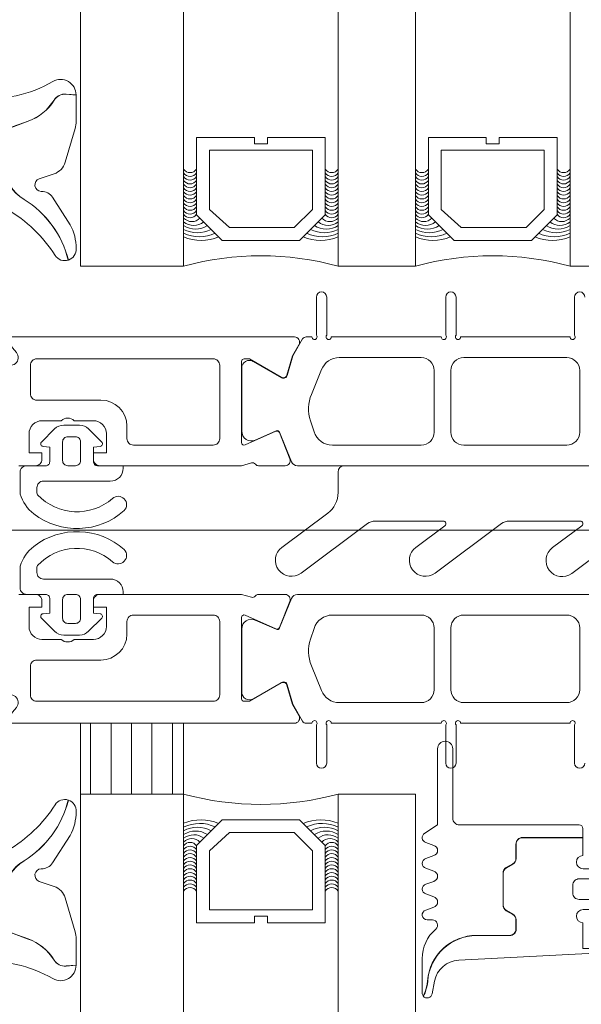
# Model space of a CAD drawing. Header units: millimetres. Extents: x 213386 to 506888, y 183055 to 450952.
# Tile 565 of 656: x 373059 to 373103, y 331020 to 331097. Entities that reach past the tile are written whole.
import ezdxf

# ---------------------------------------------------------------- set-up
doc = ezdxf.new("R2010")
doc.units = ezdxf.units.MM
doc.layers.add('FASÁDA DETAILNÍ', color=255, linetype='Continuous', lineweight=0)
doc.layers.add('NOVA', color=255, linetype='Continuous', lineweight=0)
pattern_1 = [(270, (42491.3569, 2974.0788), (1.5875, -8e-16), [])]

# ---------------------------------------------------------------- blocks, each defined once
blk = doc.blocks.new('284336')
for points in [[(-0.41, 0), (-0.41, -2, 0.990243), (-0.4, -3.02), (0.9, -3.02, 0.414214), (1.21, -2.71), (1.21, -2.61, -0.668123), (1.705, -2.405), (2.746, -3.445, -0.199004), (2.89, -3.792), (2.89, -5.428, -0.199038), (2.746, -5.775), (1.705, -6.815, -0.668191), (1.21, -6.61), (1.21, -6.51, 0.414214), (0.9, -6.2), (-0.4, -6.2, 0.990269), (-0.41, -7.22), (-0.41, -8.6), (-5.1, -8.6, -0.414215), (-5.59, -8.11), (-5.59, -6.999, 0.267949), (-5.845, -6.557), (-6.345, -6.268, -0.267949), (-6.59, -5.844), (-6.59, -3.376, -0.267949), (-6.345, -2.952), (-5.845, -2.663, 0.267949), (-5.59, -2.221), (-5.59, -1.51, 0.414214), (-6.1, -1), (-8.659, -1, -0.393156), (-12.456, 2.532, 0.067572), (-12.669, 3.432), (-12.803, 3.7, -0.637545), (-12.117, 3.529), (-11.923, 2.531, 0.344315), (-10.055, 0.907), (0, 0.38, -0.406913), (0.39, 0), (-0.41, 0)], [(-0.7, -9.6), (-10, -9.6, 0.414511), (-10.51, -10.11), (-10.51, -15.51, -1), (-11.69, -15.51), (-11.69, -9.605), (-12.695, -8.948, -0.668884), (-12.6, -8.233), (-11.993, -8.006, 0.766384), (-11.993, -7.214), (-12.6, -6.987, -0.76831), (-12.6, -6.233), (-11.993, -6.006, 0.766384), (-11.993, -5.214), (-12.6, -4.987, -0.76831), (-12.6, -4.233), (-11.993, -4.006, 0.766384), (-11.993, -3.214), (-12.6, -2.987, -0.877523), (-12.5, -2.22), (-12.1, -2.22, 0.698129), (-11.835, -1.497, -0.220231), (-12.89, 0.782), (-12.89, 3.454, -0.157143), (-12.817, 3.682), (-12.688, 3.424, -0.067482), (-12.476, 2.53, 0.393136), (-8.659, -1.02), (-6.1, -1.02, -0.414214), (-5.61, -1.51), (-5.61, -2.221, -0.267949), (-5.855, -2.646), (-6.355, -2.934, 0.267949), (-6.61, -3.376), (-6.61, -5.844, 0.267949), (-6.355, -6.286), (-5.855, -6.574, -0.267949), (-5.61, -6.999), (-5.61, -8.11, 0.414215), (-5.1, -8.62), (-0.41, -8.62), (-0.41, -9.31, -0.414212), (-0.7, -9.6)], [(1.7, -4.31, 0.414235), (1.2, -3.81), (-0.7, -3.81, 0.414214), (-1.2, -4.31), (-1.2, -4.91, 0.414214), (-0.7, -5.41), (1.2, -5.41, 0.414235), (1.7, -4.91), (1.7, -4.31)]]:
    blk.add_lwpolyline(points, format="xyb", close=True)
blk = doc.blocks.new('284325')
for points in [[(0.836, -5.231, -0.560316), (0.937, -4.729), (1.943, -4.363, 0.3153), (2.14, -4.081), (2.14, -1.886, 0.451558), (1.802, -1.588), (0.905, -1.702, -0.399586), (0.568, -1.462), (0.297, -0.069, -0.415977), (0.528, 0.288, 0.024107), (6.149, 1.242, 0.076636), (8.992, 2.341, -0.577615), (10.79, 1.299), (10.015, 1.369, 0.283171), (9.078, 0.899, -0.168429), (7.068, -0.736), (5.898, -1.161, 0.315302), (5.24, -2.101), (5.24, -4.21, 0.269719), (6.757, -6.818, -0.194797), (10.185, -11.528, -0.342663), (9.166, -11.166, 0.119207), (5.433, -7.586, 0.578571), (3.63, -8.623), (3.629, -11.77, 0.176415), (6.159, -18.716, -1), (5.24, -19.487, -0.176415), (2.43, -11.771), (2.43, -8.891, 0.208286), (0.836, -5.231)], [(8.954, -6.65), (10.325, -8.78, -0.134555), (10.789, -10.631, -0.339795), (10.194, -11.525, 0.194788), (6.762, -6.809, -0.269736), (5.25, -4.21), (5.25, -2.101, -0.315302), (5.901, -1.171), (7.071, -0.745, 0.168429), (9.086, 0.894, -0.283167), (10.014, 1.359), (10.79, 1.289), (10.791, -0.743, -0.070852), (10.712, -1.302), (9.95, -3.927, -0.241839), (9.08, -4.826), (7.933, -5.215, 0.836024), (8.08, -6.191), (8.112, -6.191, -0.255349), (8.954, -6.65)]]:
    blk.add_lwpolyline(points, format="xyb", close=True)
blk = doc.blocks.new('288126')
for points in [[(-16.5, 0), (16.5, 0)], [(-17, -2.085), (-17, -0.5)], [(17, -0.5), (17, -3.798)], [(-21.362, -6.34), (-17.805, -3.688)], [(-14.709, -4.498), (-19.868, -8.344)], [(-8.828, -4.3), (-14.111, -4.3)], [(-4.309, -4.498), (-9.468, -8.344)], [(1.814, -4.3), (-3.711, -4.3)], [(6.334, -4.498), (1.144, -8.368)], [(12.214, -4.3), (6.932, -4.3)], [(-10.962, -6.34), (-8.709, -4.66)], [(-0.35, -6.363), (1.934, -4.66)], [(10.05, -6.363), (12.334, -4.66)], [(16.598, -4.6), (11.544, -8.368)]]:
    blk.add_lwpolyline(points)
for centre, radius, start, end in [((16.5, -0.5), 0.5, 0, 90), ((-16.5, -0.5), 0.5, 90, 180), ((16, -3.798), 1, 306.70591, 0), ((-20.615, -7.342), 1.25, 126.70591, 306.70591), ((-10.215, -7.342), 1.25, 126.70591, 306.70591), ((0.397, -7.366), 1.25, 126.70591, 306.70591), ((10.797, -7.366), 1.25, 126.70591, 306.70591)]:
    blk.add_arc(centre, radius, start, end)
at = {"extrusion": (0, 0, -1)}
for centre, radius, start, end in [((19, -2.085), 2, 180, 233.29409), ((14.111, -5.3), 1, 53.29409, 90), ((8.828, -4.5), 0.2, 90, 233.29409), ((3.711, -5.3), 1, 53.29409, 90), ((-1.814, -4.5), 0.2, 90, 233.29409), ((-6.932, -5.3), 1, 53.29409, 90), ((-12.214, -4.5), 0.2, 90, 233.29409)]:
    blk.add_arc(centre, radius, start, end, dxfattribs=at)
blk = doc.blocks.new('246426')
for points in [[(-1.84, 0.643), (-2.861, -0.378, 0.198926), (-3.154, -1.085), (-3.154, -2.312, 0.198926), (-2.861, -3.019), (-1.84, -4.04, 0.637051), (-1.5, -3.916), (-1.454, -3.398), (-0.301, -3.398, -0.41484), (-0.001, -3.699), (-0.004, -5.19, 0.414232), (0.496, -5.69), (2.145, -5.69, 0.071862), (2.201, -5.682, 0.157876), (3.727, -4.638, 0.360336), (3.48, 2.389, 0.964062), (2.537, 1.485, -0.403385), (2.251, -4.337, -0.190964), (2.114, -4.391), (1.696, -4.391, -0.414214), (1.196, -3.891), (1.196, 1.31, 0.414201), (0.196, 2.31), (-0.004, 2.31), (-0.004, 0.302, -0.414214), (-0.304, 0.002), (-1.454, 0.002), (-1.5, 0.519, 0.637051), (-1.84, 0.643)], [(-2.254, -1.398, -0.414214), (-1.854, -0.998), (-0.404, -0.998, -0.414214), (-0.004, -1.398), (-0.004, -1.998, -0.414214), (-0.404, -2.398), (-1.854, -2.398, -0.414214), (-2.254, -1.998), (-2.254, -1.398)]]:
    blk.add_lwpolyline(points, format="xyb", close=True)
blk = doc.blocks.new('A$C69D17D4D')
at = {"layer": 'FASÁDA DETAILNÍ'}
h = blk.add_hatch(dxfattribs=at)
h.set_pattern_fill('ANSI31', color=256, scale=0.5, angle=585)
h.set_pattern_definition(pattern_1)
h.paths.add_polyline_path([(-24889, 13288.5), (-24889, 13294), (-24897, 13294), (-24897, 13288.5)])
h = blk.add_hatch(dxfattribs=at)
h.set_pattern_fill('ANSI31', color=256, scale=0.5, angle=585)
h.set_pattern_definition(pattern_1)
h.paths.add_polyline_path([(-24889, 13288.5), (-24889, 13294), (-24897, 13294), (-24897, 13288.5)])
for p, q in [((-24897, 13329.5), (-24897, 15238.5)), ((-24889, 15238.5), (-24889, 13329.5)), ((-24877, 13329.5), (-24877, 15238.5)), ((-24871, 15238.5), (-24871, 13329.5)), ((-24859, 13329.5), (-24859, 15238.5)), ((-24889, 13329.5), (-24897, 13329.5)), ((-24871, 13329.5), (-24877, 13329.5)), ((-24853, 13329.5), (-24859, 13329.5)), ((-24943.946, 13309), (-24575.709, 13309)), ((-24943.946, 13309), (-24575.709, 13309)), ((-24897, 12879.5), (-24897, 13288.5)), ((-24897, 13288.5), (-24889, 13288.5)), ((-24897, 12879.5), (-24897, 13288.5)), ((-24897, 13288.5), (-24889, 13288.5)), ((-24889, 13288.5), (-24889, 12879.5)), ((-24889, 13288.5), (-24889, 12879.5)), ((-24877, 12879.5), (-24877, 13288.5)), ((-24871, 13288.5), (-24877, 13288.5)), ((-24877, 12879.5), (-24877, 13288.5)), ((-24871, 13288.5), (-24877, 13288.5)), ((-24871, 13288.5), (-24871, 12879.5)), ((-24871, 13288.5), (-24871, 12879.5))]:
    blk.add_line(p, q, dxfattribs=at)
for points in [[(-24878, 13339.5), (-24878, 13333.5), (-24880, 13331.5), (-24886, 13331.5), (-24888, 13333.5), (-24888, 13339.5), (-24883.5, 13339.5), (-24883.5, 13339), (-24882.5, 13339), (-24882.5, 13339.5)], [(-24878, 13339.5), (-24878, 13333.5), (-24880, 13331.5), (-24886, 13331.5), (-24888, 13333.5), (-24888, 13339.5), (-24883.5, 13339.5), (-24883.5, 13339), (-24882.5, 13339), (-24882.5, 13339.5)], [(-24860, 13339.5), (-24860, 13333.5), (-24862, 13331.5), (-24868, 13331.5), (-24870, 13333.5), (-24870, 13339.5), (-24865.5, 13339.5), (-24865.5, 13339), (-24864.5, 13339), (-24864.5, 13339.5)], [(-24860, 13339.5), (-24860, 13333.5), (-24862, 13331.5), (-24868, 13331.5), (-24870, 13333.5), (-24870, 13339.5), (-24865.5, 13339.5), (-24865.5, 13339), (-24864.5, 13339), (-24864.5, 13339.5)], [(-24887, 13338.5), (-24879, 13338.5), (-24879, 13333.914), (-24880.414, 13332.5), (-24885.447, 13332.5), (-24887, 13333.914)], [(-24887, 13338.5), (-24879, 13338.5), (-24879, 13333.914), (-24880.414, 13332.5), (-24885.447, 13332.5), (-24887, 13333.914)], [(-24869, 13338.5), (-24861, 13338.5), (-24861, 13333.914), (-24862.414, 13332.5), (-24867.447, 13332.5), (-24869, 13333.914)], [(-24869, 13338.5), (-24861, 13338.5), (-24861, 13333.914), (-24862.414, 13332.5), (-24867.447, 13332.5), (-24869, 13333.914)], [(-24897, 13288.5), (-24897, 13294), (-24889, 13294), (-24889, 13288.5)], [(-24897, 13288.5), (-24897, 13294), (-24889, 13294), (-24889, 13288.5)], [(-24878, 13278.5), (-24878, 13284.5), (-24880, 13286.5), (-24886, 13286.5), (-24888, 13284.5), (-24888, 13278.5), (-24883.5, 13278.5), (-24883.5, 13279), (-24882.5, 13279), (-24882.5, 13278.5)], [(-24878, 13278.5), (-24878, 13284.5), (-24880, 13286.5), (-24886, 13286.5), (-24888, 13284.5), (-24888, 13278.5), (-24883.5, 13278.5), (-24883.5, 13279), (-24882.5, 13279), (-24882.5, 13278.5)], [(-24887, 13279.5), (-24879, 13279.5), (-24879, 13284.086), (-24880.414, 13285.5), (-24885.447, 13285.5), (-24887, 13284.086)], [(-24887, 13279.5), (-24879, 13279.5), (-24879, 13284.086), (-24880.414, 13285.5), (-24885.447, 13285.5), (-24887, 13284.086)]]:
    blk.add_lwpolyline(points, close=True, dxfattribs=at)
for points in [[(-24846.339, 13314), (-24858.25, 13313.999), (-24880.161, 13314, -0.305837), (-24880.625, 13314.313), (-24881.547, 13316.6, 0.425336), (-24881.815, 13316.708), (-24883.433, 13315.991, -0.543753), (-24884.49, 13316.676), (-24884.49, 13321.58, -0.578182), (-24883.589, 13322.099), (-24881.397, 13320.838, 0.488505), (-24880.958, 13321.014), (-24880.524, 13322.529), (-24879.761, 13323.85, -0.282478), (-24879.485, 13323.999), (-24879.04, 13323.999, 1.447009), (-24878.69, 13324.131), (-24878.69, 13327.099, -1), (-24877.89, 13327.099), (-24877.89, 13324.131, 1.447009), (-24877.539, 13323.999), (-24869, 13323.999, 1.447009), (-24868.65, 13324.131), (-24868.65, 13327.099, -1), (-24867.85, 13327.099), (-24867.85, 13324.131, 1.447009), (-24867.499, 13323.999), (-24859, 13323.999, 1.447009), (-24858.65, 13324.131), (-24858.65, 13327.099, -1), (-24857.85, 13327.099)], [(-24846.339, 13314), (-24858.25, 13313.999), (-24880.161, 13314, -0.305837), (-24880.625, 13314.313), (-24881.547, 13316.6, 0.425336), (-24881.815, 13316.708), (-24883.433, 13315.991, -0.543753), (-24884.49, 13316.676), (-24884.49, 13321.58, -0.578182), (-24883.589, 13322.099), (-24881.397, 13320.838, 0.488505), (-24880.958, 13321.014), (-24880.524, 13322.529), (-24879.761, 13323.85, -0.282478), (-24879.485, 13323.999), (-24879.04, 13323.999, 1.447009), (-24878.69, 13324.131), (-24878.69, 13327.099, -1), (-24877.89, 13327.099), (-24877.89, 13324.131, 1.447009), (-24877.539, 13323.999), (-24869, 13323.999, 1.447009), (-24868.65, 13324.131), (-24868.65, 13327.099, -1), (-24867.85, 13327.099), (-24867.85, 13324.131, 1.447009), (-24867.499, 13323.999), (-24859, 13323.999, 1.447009), (-24858.65, 13324.131), (-24858.65, 13327.099, -1), (-24857.85, 13327.099)], [(-24912.8, 13324), (-24884.5, 13324), (-24880.4, 13324, -0.57735), (-24880.053, 13323.4), (-24880.552, 13322.537), (-24880.98, 13321.045, -0.488701), (-24881.419, 13320.868), (-24883.884, 13322.3), (-24884.305, 13322.3, 0.432566), (-24884.5, 13322.1), (-24884.5, 13315.795, 0.548397), (-24884.218, 13315.61), (-24881.835, 13316.678, -0.425336), (-24881.567, 13316.57), (-24880.751, 13314.547, -0.531563), (-24881.122, 13313.998), (-24883.186, 13313.998, -0.231306), (-24883.423, 13314.113, 0.306185), (-24883.742, 13314.217), (-24884.5, 13314), (-24884.5, 13314), (-24895.5, 13314, -0.414426), (-24896, 13314.5), (-24896, 13314.993), (-24895, 13314.993), (-24895, 13316.493, 0.414214), (-24896, 13317.493), (-24897.5, 13317.493, 0.399985), (-24898.5, 13317.493), (-24900, 13317.493, 0.414214), (-24901, 13316.493), (-24901, 13315), (-24900, 13315), (-24900, 13314.5, -0.414456), (-24900.5, 13314), (-24901.8, 13314.001, -0.413971)], [(-24912.8, 13324), (-24884.5, 13324), (-24880.4, 13324, -0.57735), (-24880.053, 13323.4), (-24880.552, 13322.537), (-24880.98, 13321.045, -0.488701), (-24881.419, 13320.868), (-24883.884, 13322.3), (-24884.305, 13322.3, 0.432566), (-24884.5, 13322.1), (-24884.5, 13315.795, 0.548397), (-24884.218, 13315.61), (-24881.835, 13316.678, -0.425336), (-24881.567, 13316.57), (-24880.751, 13314.547, -0.531563), (-24881.122, 13313.998), (-24883.186, 13313.998, -0.231306), (-24883.423, 13314.113, 0.306185), (-24883.742, 13314.217), (-24884.5, 13314), (-24884.5, 13314), (-24895.5, 13314, -0.414426), (-24896, 13314.5), (-24896, 13314.993), (-24895, 13314.993), (-24895, 13316.493, 0.414214), (-24896, 13317.493), (-24897.5, 13317.493, 0.399985), (-24898.5, 13317.493), (-24900, 13317.493, 0.414214), (-24901, 13316.493), (-24901, 13315), (-24900, 13315), (-24900, 13314.5, -0.414456), (-24900.5, 13314), (-24901.8, 13314.001, -0.413971)], [(-24912.8, 13294), (-24884.5, 13294), (-24880.4, 13294, 0.57735), (-24880.053, 13294.6), (-24880.552, 13295.463), (-24880.98, 13296.955, 0.488701), (-24881.419, 13297.132), (-24883.884, 13295.7), (-24884.305, 13295.7, -0.432566), (-24884.5, 13295.9), (-24884.5, 13302.205, -0.548397), (-24884.218, 13302.39), (-24881.835, 13301.322, 0.425336), (-24881.567, 13301.43), (-24880.751, 13303.453, 0.531563), (-24881.122, 13304.002), (-24883.186, 13304.002, 0.231306), (-24883.423, 13303.887, -0.306185), (-24883.742, 13303.783), (-24884.5, 13304), (-24884.5, 13304), (-24895.5, 13304, 0.414426), (-24896, 13303.5), (-24896, 13303.007), (-24895, 13303.007), (-24895, 13301.507, -0.414214), (-24896, 13300.507), (-24897.5, 13300.507, -0.399985), (-24898.5, 13300.507), (-24900, 13300.507, -0.414214), (-24901, 13301.507), (-24901, 13303), (-24900, 13303), (-24900, 13303.5, 0.414456), (-24900.5, 13304), (-24901.8, 13303.999, 0.413971)], [(-24912.8, 13294), (-24884.5, 13294), (-24880.4, 13294, 0.57735), (-24880.053, 13294.6), (-24880.552, 13295.463), (-24880.98, 13296.955, 0.488701), (-24881.419, 13297.132), (-24883.884, 13295.7), (-24884.305, 13295.7, -0.432566), (-24884.5, 13295.9), (-24884.5, 13302.205, -0.548397), (-24884.218, 13302.39), (-24881.835, 13301.322, 0.425336), (-24881.567, 13301.43), (-24880.751, 13303.453, 0.531563), (-24881.122, 13304.002), (-24883.186, 13304.002, 0.231306), (-24883.423, 13303.887, -0.306185), (-24883.742, 13303.783), (-24884.5, 13304), (-24884.5, 13304), (-24895.5, 13304, 0.414426), (-24896, 13303.5), (-24896, 13303.007), (-24895, 13303.007), (-24895, 13301.507, -0.414214), (-24896, 13300.507), (-24897.5, 13300.507, -0.399985), (-24898.5, 13300.507), (-24900, 13300.507, -0.414214), (-24901, 13301.507), (-24901, 13303), (-24900, 13303), (-24900, 13303.5, 0.414456), (-24900.5, 13304), (-24901.8, 13303.999, 0.413971)], [(-24846.339, 13304), (-24858.25, 13304.001), (-24880.161, 13304, 0.305837), (-24880.625, 13303.687), (-24881.547, 13301.4, -0.425336), (-24881.815, 13301.292), (-24883.433, 13302.009, 0.543753), (-24884.49, 13301.324), (-24884.49, 13296.42, 0.578182), (-24883.589, 13295.901), (-24881.397, 13297.162, -0.488505), (-24880.958, 13296.986), (-24880.524, 13295.471), (-24879.761, 13294.15, 0.282478), (-24879.485, 13294.001), (-24879.04, 13294.001, -1.447009), (-24878.69, 13293.869), (-24878.69, 13290.901, 1), (-24877.89, 13290.901), (-24877.89, 13293.869, -1.447009), (-24877.539, 13294.001), (-24869, 13294.001, -1.447009), (-24868.65, 13293.869), (-24868.65, 13290.901, 1), (-24867.85, 13290.901), (-24867.85, 13293.869, -1.447009), (-24867.499, 13294.001), (-24859, 13294.001, -1.447009), (-24858.65, 13293.869), (-24858.65, 13290.901, 1), (-24857.85, 13290.901)], [(-24846.339, 13304), (-24858.25, 13304.001), (-24880.161, 13304, 0.305837), (-24880.625, 13303.687), (-24881.547, 13301.4, -0.425336), (-24881.815, 13301.292), (-24883.433, 13302.009, 0.543753), (-24884.49, 13301.324), (-24884.49, 13296.42, 0.578182), (-24883.589, 13295.901), (-24881.397, 13297.162, -0.488505), (-24880.958, 13296.986), (-24880.524, 13295.471), (-24879.761, 13294.15, 0.282478), (-24879.485, 13294.001), (-24879.04, 13294.001, -1.447009), (-24878.69, 13293.869), (-24878.69, 13290.901, 1), (-24877.89, 13290.901), (-24877.89, 13293.869, -1.447009), (-24877.539, 13294.001), (-24869, 13294.001, -1.447009), (-24868.65, 13293.869), (-24868.65, 13290.901, 1), (-24867.85, 13290.901), (-24867.85, 13293.869, -1.447009), (-24867.499, 13294.001), (-24859, 13294.001, -1.447009), (-24858.65, 13293.869), (-24858.65, 13290.901, 1), (-24857.85, 13290.901)]]:
    blk.add_lwpolyline(points, format="xyb", dxfattribs=at)
for points in [[(-24886.7, 13322.3), (-24900.4, 13322.3, 0.414214), (-24900.9, 13321.8), (-24900.9, 13319.593, 0.414214), (-24900.4, 13319.093), (-24895.43, 13319.093, -0.411139), (-24893.4, 13317.093), (-24893.4, 13316.1, 0.414214), (-24892.9, 13315.6), (-24886.7, 13315.6, 0.414214), (-24886.2, 13316.1), (-24886.2, 13321.8, 0.414214), (-24886.7, 13322.3)], [(-24886.7, 13322.3), (-24900.4, 13322.3, 0.414214), (-24900.9, 13321.8), (-24900.9, 13319.593, 0.414214), (-24900.4, 13319.093), (-24895.43, 13319.093, -0.411139), (-24893.4, 13317.093), (-24893.4, 13316.1, 0.414214), (-24892.9, 13315.6), (-24886.7, 13315.6, 0.414214), (-24886.2, 13316.1), (-24886.2, 13321.8, 0.414214), (-24886.7, 13322.3)], [(-24877.45, 13315.599), (-24870.55, 13315.599, 0.414218), (-24869.55, 13316.599), (-24869.55, 13321.399, 0.414218), (-24870.55, 13322.399), (-24876.912, 13322.399, 0.305619), (-24878.303, 13321.462), (-24879.081, 13319.538, 0.176429), (-24879.153, 13317.486), (-24878.877, 13316.636, 0.324916), (-24877.45, 13315.599)], [(-24877.45, 13315.599), (-24870.55, 13315.599, 0.414218), (-24869.55, 13316.599), (-24869.55, 13321.399, 0.414218), (-24870.55, 13322.399), (-24876.912, 13322.399, 0.305619), (-24878.303, 13321.462), (-24879.081, 13319.538, 0.176429), (-24879.153, 13317.486), (-24878.877, 13316.636, 0.324916), (-24877.45, 13315.599)], [(-24867.25, 13315.599), (-24859.25, 13315.599, 0.414214), (-24858.25, 13316.599), (-24858.25, 13321.399, 0.414214), (-24859.25, 13322.399), (-24867.25, 13322.399, 0.414214), (-24868.25, 13321.399), (-24868.25, 13316.599, 0.414214), (-24867.25, 13315.599)], [(-24867.25, 13315.599), (-24859.25, 13315.599, 0.414214), (-24858.25, 13316.599), (-24858.25, 13321.399, 0.414214), (-24859.25, 13322.399), (-24867.25, 13322.399, 0.414214), (-24868.25, 13321.399), (-24868.25, 13316.599, 0.414214), (-24867.25, 13315.599)], [(-24886.7, 13295.7), (-24900.4, 13295.7, -0.414214), (-24900.9, 13296.2), (-24900.9, 13298.407, -0.414214), (-24900.4, 13298.907), (-24895.43, 13298.907, 0.411139), (-24893.4, 13300.907), (-24893.4, 13301.9, -0.414214), (-24892.9, 13302.4), (-24886.7, 13302.4, -0.414214), (-24886.2, 13301.9), (-24886.2, 13296.2, -0.414214), (-24886.7, 13295.7)], [(-24886.7, 13295.7), (-24900.4, 13295.7, -0.414214), (-24900.9, 13296.2), (-24900.9, 13298.407, -0.414214), (-24900.4, 13298.907), (-24895.43, 13298.907, 0.411139), (-24893.4, 13300.907), (-24893.4, 13301.9, -0.414214), (-24892.9, 13302.4), (-24886.7, 13302.4, -0.414214), (-24886.2, 13301.9), (-24886.2, 13296.2, -0.414214), (-24886.7, 13295.7)], [(-24877.45, 13302.401), (-24870.55, 13302.401, -0.414218), (-24869.55, 13301.401), (-24869.55, 13296.601, -0.414218), (-24870.55, 13295.601), (-24876.912, 13295.601, -0.305619), (-24878.303, 13296.538), (-24879.081, 13298.462, -0.176429), (-24879.153, 13300.514), (-24878.877, 13301.365, -0.324916), (-24877.45, 13302.401)], [(-24877.45, 13302.401), (-24870.55, 13302.401, -0.414218), (-24869.55, 13301.401), (-24869.55, 13296.601, -0.414218), (-24870.55, 13295.601), (-24876.912, 13295.601, -0.305619), (-24878.303, 13296.538), (-24879.081, 13298.462, -0.176429), (-24879.153, 13300.514), (-24878.877, 13301.365, -0.324916), (-24877.45, 13302.401)], [(-24867.25, 13302.401), (-24859.25, 13302.401, -0.414214), (-24858.25, 13301.401), (-24858.25, 13296.601, -0.414214), (-24859.25, 13295.601), (-24867.25, 13295.601, -0.414214), (-24868.25, 13296.601), (-24868.25, 13301.401, -0.414214), (-24867.25, 13302.401)], [(-24867.25, 13302.401), (-24859.25, 13302.401, -0.414214), (-24858.25, 13301.401), (-24858.25, 13296.601, -0.414214), (-24859.25, 13295.601), (-24867.25, 13295.601, -0.414214), (-24868.25, 13296.601), (-24868.25, 13301.401, -0.414214), (-24867.25, 13302.401)]]:
    blk.add_lwpolyline(points, format="xyb", close=True, dxfattribs=at)
for centre, radius, start, end in [((-24888.5, 13337.363), 0.596, 213.03656, 326.96344), ((-24888.5, 13337.363), 0.596, 213.03656, 326.96344), ((-24888.5, 13337.07), 0.596, 213.03656, 326.96344), ((-24888.5, 13337.07), 0.596, 213.03656, 326.96344), ((-24877.5, 13337.363), 0.596, 213.03656, 326.96344), ((-24877.5, 13337.363), 0.596, 213.03656, 326.96344), ((-24877.5, 13337.07), 0.596, 213.03656, 326.96344), ((-24877.5, 13337.07), 0.596, 213.03656, 326.96344), ((-24870.5, 13337.363), 0.596, 213.03656, 326.96344), ((-24870.5, 13337.363), 0.596, 213.03656, 326.96344), ((-24870.5, 13337.07), 0.596, 213.03656, 326.96344), ((-24870.5, 13337.07), 0.596, 213.03656, 326.96344), ((-24859.5, 13337.363), 0.596, 213.03656, 326.96344), ((-24859.5, 13337.363), 0.596, 213.03656, 326.96344), ((-24859.5, 13337.07), 0.596, 213.03656, 326.96344), ((-24859.5, 13337.07), 0.596, 213.03656, 326.96344), ((-24888.5, 13336.778), 0.596, 213.03656, 326.96344), ((-24888.5, 13336.778), 0.596, 213.03656, 326.96344), ((-24888.5, 13336.485), 0.596, 213.03656, 326.96344), ((-24888.5, 13336.485), 0.596, 213.03656, 326.96344), ((-24888.5, 13336.193), 0.596, 213.03656, 326.96344), ((-24888.5, 13336.193), 0.596, 213.03656, 326.96344), ((-24877.5, 13336.778), 0.596, 213.03656, 326.96344), ((-24877.5, 13336.778), 0.596, 213.03656, 326.96344), ((-24877.5, 13336.485), 0.596, 213.03656, 326.96344), ((-24877.5, 13336.485), 0.596, 213.03656, 326.96344), ((-24877.5, 13336.193), 0.596, 213.03656, 326.96344), ((-24877.5, 13336.193), 0.596, 213.03656, 326.96344), ((-24870.5, 13336.778), 0.596, 213.03656, 326.96344), ((-24870.5, 13336.778), 0.596, 213.03656, 326.96344), ((-24870.5, 13336.485), 0.596, 213.03656, 326.96344), ((-24870.5, 13336.485), 0.596, 213.03656, 326.96344), ((-24870.5, 13336.193), 0.596, 213.03656, 326.96344), ((-24870.5, 13336.193), 0.596, 213.03656, 326.96344), ((-24859.5, 13336.778), 0.596, 213.03656, 326.96344), ((-24859.5, 13336.778), 0.596, 213.03656, 326.96344), ((-24859.5, 13336.485), 0.596, 213.03656, 326.96344), ((-24859.5, 13336.485), 0.596, 213.03656, 326.96344), ((-24859.5, 13336.193), 0.596, 213.03656, 326.96344), ((-24859.5, 13336.193), 0.596, 213.03656, 326.96344), ((-24888.5, 13335.9), 0.596, 213.03656, 326.96344), ((-24888.5, 13335.9), 0.596, 213.03656, 326.96344), ((-24888.5, 13335.608), 0.596, 213.03656, 326.96344), ((-24888.5, 13335.608), 0.596, 213.03656, 326.96344), ((-24877.5, 13335.9), 0.596, 213.03656, 326.96344), ((-24877.5, 13335.9), 0.596, 213.03656, 326.96344), ((-24877.5, 13335.608), 0.596, 213.03656, 326.96344), ((-24877.5, 13335.608), 0.596, 213.03656, 326.96344), ((-24870.5, 13335.9), 0.596, 213.03656, 326.96344), ((-24870.5, 13335.9), 0.596, 213.03656, 326.96344), ((-24870.5, 13335.608), 0.596, 213.03656, 326.96344), ((-24870.5, 13335.608), 0.596, 213.03656, 326.96344), ((-24859.5, 13335.9), 0.596, 213.03656, 326.96344), ((-24859.5, 13335.9), 0.596, 213.03656, 326.96344), ((-24859.5, 13335.608), 0.596, 213.03656, 326.96344), ((-24859.5, 13335.608), 0.596, 213.03656, 326.96344), ((-24888.5, 13335.315), 0.596, 213.03656, 326.96344), ((-24888.5, 13335.315), 0.596, 213.03656, 326.96344), ((-24888.5, 13335.023), 0.596, 213.03656, 326.96344), ((-24888.5, 13335.023), 0.596, 213.03656, 326.96344), ((-24888.5, 13334.73), 0.596, 213.03656, 326.96344), ((-24888.5, 13334.73), 0.596, 213.03656, 326.96344), ((-24877.5, 13335.315), 0.596, 213.03656, 326.96344), ((-24877.5, 13335.315), 0.596, 213.03656, 326.96344), ((-24877.5, 13335.023), 0.596, 213.03656, 326.96344), ((-24877.5, 13335.023), 0.596, 213.03656, 326.96344), ((-24877.5, 13334.73), 0.596, 213.03656, 326.96344), ((-24877.5, 13334.73), 0.596, 213.03656, 326.96344), ((-24870.5, 13335.315), 0.596, 213.03656, 326.96344), ((-24870.5, 13335.315), 0.596, 213.03656, 326.96344), ((-24870.5, 13335.023), 0.596, 213.03656, 326.96344), ((-24870.5, 13335.023), 0.596, 213.03656, 326.96344), ((-24870.5, 13334.73), 0.596, 213.03656, 326.96344), ((-24870.5, 13334.73), 0.596, 213.03656, 326.96344), ((-24859.5, 13335.315), 0.596, 213.03656, 326.96344), ((-24859.5, 13335.315), 0.596, 213.03656, 326.96344), ((-24859.5, 13335.023), 0.596, 213.03656, 326.96344), ((-24859.5, 13335.023), 0.596, 213.03656, 326.96344), ((-24859.5, 13334.73), 0.596, 213.03656, 326.96344), ((-24859.5, 13334.73), 0.596, 213.03656, 326.96344), ((-24888.5, 13334.438), 0.596, 213.03656, 326.96344), ((-24888.5, 13334.438), 0.596, 213.03656, 326.96344), ((-24888.5, 13334.145), 0.596, 213.03656, 326.96344), ((-24888.5, 13334.145), 0.596, 213.03656, 326.96344), ((-24877.5, 13334.438), 0.596, 213.03656, 326.96344), ((-24877.5, 13334.438), 0.596, 213.03656, 326.96344), ((-24877.5, 13334.145), 0.596, 213.03656, 326.96344), ((-24877.5, 13334.145), 0.596, 213.03656, 326.96344), ((-24870.5, 13334.438), 0.596, 213.03656, 326.96344), ((-24870.5, 13334.438), 0.596, 213.03656, 326.96344), ((-24870.5, 13334.145), 0.596, 213.03656, 326.96344), ((-24870.5, 13334.145), 0.596, 213.03656, 326.96344), ((-24859.5, 13334.438), 0.596, 213.03656, 326.96344), ((-24859.5, 13334.438), 0.596, 213.03656, 326.96344), ((-24859.5, 13334.145), 0.596, 213.03656, 326.96344), ((-24859.5, 13334.145), 0.596, 213.03656, 326.96344), ((-24888.5, 13333.853), 0.596, 213.03656, 326.96344), ((-24888.5, 13333.853), 0.596, 213.03656, 326.96344), ((-24888.362, 13333.841), 0.879, 223.50356, 316.00509), ((-24888.362, 13333.841), 0.879, 223.50356, 316.00509), ((-24888.214, 13333.931), 1.263, 231.50044, 308.03437), ((-24888.214, 13333.931), 1.263, 231.50044, 308.03437), ((-24877.786, 13333.931), 1.263, 231.96563, 308.49956), ((-24877.786, 13333.931), 1.263, 231.96563, 308.49956), ((-24877.638, 13333.841), 0.879, 223.99491, 316.49644), ((-24877.638, 13333.841), 0.879, 223.99491, 316.49644), ((-24877.5, 13333.853), 0.596, 213.03656, 326.96344), ((-24877.5, 13333.853), 0.596, 213.03656, 326.96344), ((-24870.5, 13333.853), 0.596, 213.03656, 326.96344), ((-24870.5, 13333.853), 0.596, 213.03656, 326.96344), ((-24870.362, 13333.841), 0.879, 223.50356, 316.00509), ((-24870.362, 13333.841), 0.879, 223.50356, 316.00509), ((-24870.214, 13333.931), 1.263, 231.50044, 308.03437), ((-24870.214, 13333.931), 1.263, 231.50044, 308.03437), ((-24859.786, 13333.931), 1.263, 231.96563, 308.49956), ((-24859.786, 13333.931), 1.263, 231.96563, 308.49956), ((-24859.638, 13333.841), 0.879, 223.99491, 316.49644), ((-24859.638, 13333.841), 0.879, 223.99491, 316.49644), ((-24859.5, 13333.853), 0.596, 213.03656, 326.96344), ((-24859.5, 13333.853), 0.596, 213.03656, 326.96344), ((-24888.075, 13334.091), 1.712, 237.31435, 302.70505), ((-24888.075, 13334.091), 1.712, 237.31435, 302.70505), ((-24887.931, 13334.335), 2.248, 241.59719, 298.47266), ((-24887.931, 13334.335), 2.248, 241.59719, 298.47266), ((-24887.762, 13334.684), 2.897, 244.70485, 294.69333), ((-24887.762, 13334.684), 2.897, 244.70485, 294.69333), ((-24878.238, 13334.684), 2.897, 245.30667, 295.29515), ((-24878.238, 13334.684), 2.897, 245.30667, 295.29515), ((-24878.069, 13334.335), 2.248, 241.52734, 298.40281), ((-24878.069, 13334.335), 2.248, 241.52734, 298.40281), ((-24877.925, 13334.091), 1.712, 237.29495, 302.68565), ((-24877.925, 13334.091), 1.712, 237.29495, 302.68565), ((-24870.075, 13334.091), 1.712, 237.31435, 302.70505), ((-24870.075, 13334.091), 1.712, 237.31435, 302.70505), ((-24869.931, 13334.335), 2.248, 241.59719, 298.47266), ((-24869.931, 13334.335), 2.248, 241.59719, 298.47266), ((-24869.762, 13334.684), 2.897, 244.70485, 294.69333), ((-24869.762, 13334.684), 2.897, 244.70485, 294.69333), ((-24860.238, 13334.684), 2.897, 245.30667, 295.29515), ((-24860.238, 13334.684), 2.897, 245.30667, 295.29515), ((-24860.069, 13334.335), 2.248, 241.52734, 298.40281), ((-24860.069, 13334.335), 2.248, 241.52734, 298.40281), ((-24859.925, 13334.091), 1.712, 237.29495, 302.68565), ((-24859.925, 13334.091), 1.712, 237.29495, 302.68565), ((-24887.648, 13335.051), 3.546, 247.59095, 292.70618), ((-24887.648, 13335.051), 3.546, 247.59095, 292.70618), ((-24878.352, 13335.051), 3.546, 247.29382, 292.40905), ((-24878.352, 13335.051), 3.546, 247.29382, 292.40905), ((-24869.648, 13335.051), 3.546, 247.59095, 292.70618), ((-24869.648, 13335.051), 3.546, 247.59095, 292.70618), ((-24860.352, 13335.051), 3.546, 247.29382, 292.40905), ((-24860.352, 13335.051), 3.546, 247.29382, 292.40905), ((-24883, 13307.609), 22.699, 74.67278, 105.32722), ((-24883, 13307.609), 22.699, 74.67278, 105.32722), ((-24865, 13307.609), 22.699, 74.67278, 105.32722), ((-24865, 13307.609), 22.699, 74.67278, 105.32722), ((-24883, 13310.391), 22.699, 254.67278, 285.32722), ((-24883, 13310.391), 22.699, 254.67278, 285.32722), ((-24887.648, 13282.949), 3.546, 67.29382, 112.40905), ((-24887.648, 13282.949), 3.546, 67.29382, 112.40905), ((-24887.762, 13283.316), 2.897, 65.30667, 115.29515), ((-24887.762, 13283.316), 2.897, 65.30667, 115.29515), ((-24878.352, 13282.949), 3.546, 67.59095, 112.70618), ((-24878.352, 13282.949), 3.546, 67.59095, 112.70618), ((-24878.238, 13283.316), 2.897, 64.70485, 114.69333), ((-24878.238, 13283.316), 2.897, 64.70485, 114.69333), ((-24887.931, 13283.665), 2.248, 61.52734, 118.40281), ((-24887.931, 13283.665), 2.248, 61.52734, 118.40281), ((-24888.075, 13283.909), 1.712, 57.29495, 122.68565), ((-24888.075, 13283.909), 1.712, 57.29495, 122.68565), ((-24878.069, 13283.665), 2.248, 61.59719, 118.47266), ((-24878.069, 13283.665), 2.248, 61.59719, 118.47266), ((-24877.925, 13283.909), 1.712, 57.31435, 122.70505), ((-24877.925, 13283.909), 1.712, 57.31435, 122.70505), ((-24888.214, 13284.069), 1.263, 51.96563, 128.49956), ((-24888.214, 13284.069), 1.263, 51.96563, 128.49956), ((-24888.362, 13284.16), 0.879, 43.99491, 136.49644), ((-24888.362, 13284.16), 0.879, 43.99491, 136.49644), ((-24888.5, 13284.147), 0.596, 33.03656, 146.96344), ((-24888.5, 13284.147), 0.596, 33.03656, 146.96344), ((-24877.786, 13284.069), 1.263, 51.50044, 128.03437), ((-24877.786, 13284.069), 1.263, 51.50044, 128.03437), ((-24877.638, 13284.16), 0.879, 43.50356, 136.00509), ((-24877.638, 13284.16), 0.879, 43.50356, 136.00509), ((-24877.5, 13284.147), 0.596, 33.03656, 146.96344), ((-24877.5, 13284.147), 0.596, 33.03656, 146.96344), ((-24888.5, 13283.855), 0.596, 33.03656, 146.96344), ((-24888.5, 13283.855), 0.596, 33.03656, 146.96344), ((-24888.5, 13283.562), 0.596, 33.03656, 146.96344), ((-24888.5, 13283.562), 0.596, 33.03656, 146.96344), ((-24888.5, 13283.27), 0.596, 33.03656, 146.96344), ((-24888.5, 13283.27), 0.596, 33.03656, 146.96344), ((-24877.5, 13283.855), 0.596, 33.03656, 146.96344), ((-24877.5, 13283.855), 0.596, 33.03656, 146.96344), ((-24877.5, 13283.562), 0.596, 33.03656, 146.96344), ((-24877.5, 13283.562), 0.596, 33.03656, 146.96344), ((-24877.5, 13283.27), 0.596, 33.03656, 146.96344), ((-24877.5, 13283.27), 0.596, 33.03656, 146.96344), ((-24888.5, 13282.977), 0.596, 33.03656, 146.96344), ((-24888.5, 13282.977), 0.596, 33.03656, 146.96344), ((-24888.5, 13282.685), 0.596, 33.03656, 146.96344), ((-24888.5, 13282.685), 0.596, 33.03656, 146.96344), ((-24877.5, 13282.977), 0.596, 33.03656, 146.96344), ((-24877.5, 13282.977), 0.596, 33.03656, 146.96344), ((-24877.5, 13282.685), 0.596, 33.03656, 146.96344), ((-24877.5, 13282.685), 0.596, 33.03656, 146.96344), ((-24888.5, 13282.392), 0.596, 33.03656, 146.96344), ((-24888.5, 13282.392), 0.596, 33.03656, 146.96344), ((-24888.5, 13282.1), 0.596, 33.03656, 146.96344), ((-24888.5, 13282.1), 0.596, 33.03656, 146.96344), ((-24888.5, 13281.807), 0.596, 33.03656, 146.96344), ((-24888.5, 13281.807), 0.596, 33.03656, 146.96344), ((-24877.5, 13282.392), 0.596, 33.03656, 146.96344), ((-24877.5, 13282.392), 0.596, 33.03656, 146.96344), ((-24877.5, 13282.1), 0.596, 33.03656, 146.96344), ((-24877.5, 13282.1), 0.596, 33.03656, 146.96344), ((-24877.5, 13281.807), 0.596, 33.03656, 146.96344), ((-24877.5, 13281.807), 0.596, 33.03656, 146.96344), ((-24888.5, 13281.515), 0.596, 33.03656, 146.96344), ((-24888.5, 13281.515), 0.596, 33.03656, 146.96344), ((-24888.5, 13281.222), 0.596, 33.03656, 146.96344), ((-24888.5, 13281.222), 0.596, 33.03656, 146.96344), ((-24877.5, 13281.515), 0.596, 33.03656, 146.96344), ((-24877.5, 13281.515), 0.596, 33.03656, 146.96344), ((-24877.5, 13281.222), 0.596, 33.03656, 146.96344), ((-24877.5, 13281.222), 0.596, 33.03656, 146.96344), ((-24888.5, 13280.93), 0.596, 33.03656, 146.96344), ((-24888.5, 13280.93), 0.596, 33.03656, 146.96344), ((-24888.5, 13280.637), 0.596, 33.03656, 146.96344), ((-24888.5, 13280.637), 0.596, 33.03656, 146.96344), ((-24877.5, 13280.93), 0.596, 33.03656, 146.96344), ((-24877.5, 13280.93), 0.596, 33.03656, 146.96344), ((-24877.5, 13280.637), 0.596, 33.03656, 146.96344), ((-24877.5, 13280.637), 0.596, 33.03656, 146.96344)]:
    blk.add_arc(centre, radius, start, end, dxfattribs=at)
for name, p in [('284325', (-24908.14, 13341.5)), ('284325', (-24908.14, 13341.5)), ('288126', (-24860.01, 13313.999)), ('288126', (-24860.01, 13313.999))]:
    blk.add_blockref(name, p, dxfattribs=at)
at = {"layer": 'FASÁDA DETAILNÍ', "rotation": 270}
blk.add_blockref('246426', (-24896, 13313.996), dxfattribs=at)
blk.add_blockref('246426', (-24896, 13313.996), dxfattribs=at)
at = {"layer": 'FASÁDA DETAILNÍ', "xscale": -1}
for name, p, rotation in [('246426', (-24896, 13304.004), 270), ('246426', (-24896, 13304.004), 270), ('284325', (-24908.14, 13276.5), 180), ('284325', (-24908.14, 13276.5), 180), ('284336', (-24857.59, 13276.5), 180), ('284336', (-24857.59, 13276.5), 180)]:
    blk.add_blockref(name, p, dxfattribs=dict(at, rotation=rotation))

msp = doc.modelspace()

# ---------------------------------------------------------------- block references
at = {"layer": 'NOVA', "ltscale": 300}
msp.add_blockref('A$C69D17D4D', (397960.638, 317748.154), dxfattribs=at)

doc.saveas('drawing.dxf')
